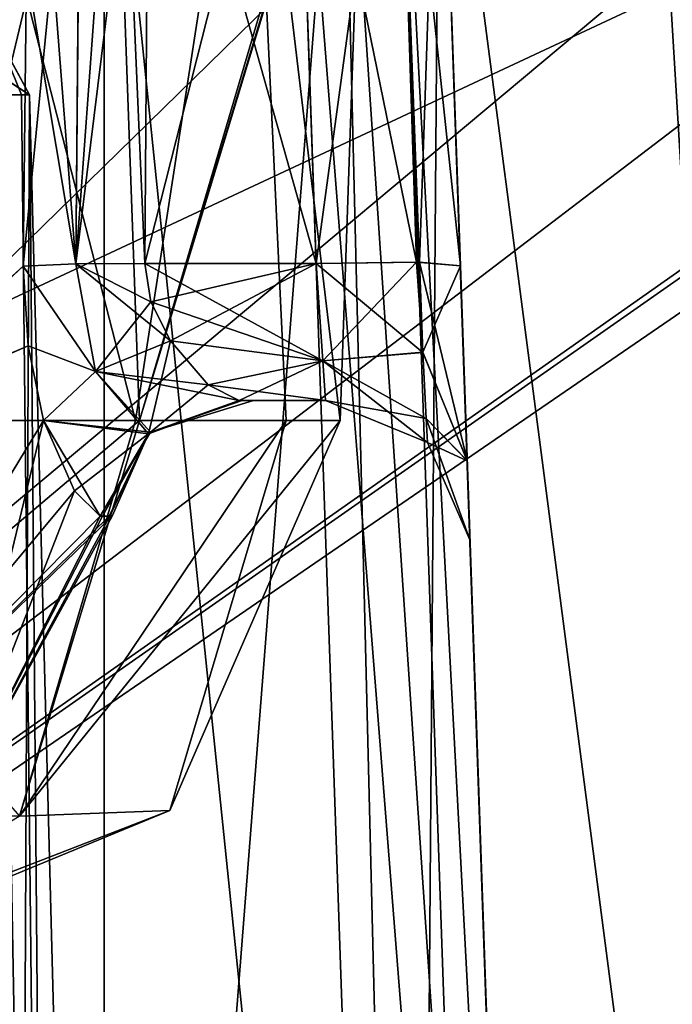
# Model space of a CAD drawing. Header units: inches. Extents: x -10 to 10, y -2.3 to 4.3.
# Tile 621 of 656: x -1.379 to -1.153, y 0.506 to 0.847. Entities that reach past the tile are written whole.
import ezdxf

# ---------------------------------------------------------------- set-up
doc = ezdxf.new("R2010")
doc.units = ezdxf.units.IN
doc.header["$LTSCALE"] = 65.185185
doc.header["$MEASUREMENT"] = 0
for name, color, linetype in [('12001', 7, 'CONTINUOUS'), ('12158', 7, 'CONTINUOUS'), ('12159', 7, 'CONTINUOUS'), ('12160', 7, 'CONTINUOUS'), ('12161', 7, 'CONTINUOUS'), ('12162', 7, 'CONTINUOUS'), ('12163', 7, 'CONTINUOUS'), ('12164', 7, 'CONTINUOUS'), ('12165', 7, 'CONTINUOUS'), ('12166', 7, 'CONTINUOUS'), ('12167', 7, 'CONTINUOUS'), ('12168', 7, 'CONTINUOUS'), ('12176', 7, 'CONTINUOUS'), ('12177', 7, 'CONTINUOUS'), ('12178', 7, 'CONTINUOUS'), ('12179', 7, 'CONTINUOUS'), ('12180', 7, 'CONTINUOUS'), ('12182', 7, 'CONTINUOUS'), ('12222', 7, 'CONTINUOUS'), ('12225', 7, 'CONTINUOUS'), ('12226', 7, 'CONTINUOUS'), ('12228', 7, 'CONTINUOUS'), ('12229', 7, 'CONTINUOUS'), ('12296', 7, 'CONTINUOUS'), ('12297', 7, 'CONTINUOUS'), ('5843', 7, 'CONTINUOUS'), ('5844', 7, 'CONTINUOUS'), ('670', 7, 'CONTINUOUS'), ('671', 7, 'CONTINUOUS'), ('672', 7, 'CONTINUOUS'), ('673', 7, 'CONTINUOUS'), ('677', 7, 'CONTINUOUS'), ('678', 7, 'CONTINUOUS'), ('679', 7, 'CONTINUOUS'), ('680', 7, 'CONTINUOUS'), ('681', 7, 'CONTINUOUS'), ('682', 7, 'CONTINUOUS'), ('683', 7, 'CONTINUOUS'), ('687', 7, 'CONTINUOUS'), ('8585', 7, 'CONTINUOUS'), ('8594', 7, 'CONTINUOUS'), ('9895', 7, 'CONTINUOUS')]:
    doc.layers.add(name, color=color, linetype=linetype)

msp = doc.modelspace()

# ---------------------------------------------------------------- linework, layer by layer
at = {"layer": '12001', "linetype": 'Continuous'}
for points in [[(1.26738, -0.32563, 9.71666), (1.26738, 2.76563, 9.71666), (-1.59738, 2.76563, 9.71666), (1.26738, -0.32563, 9.71666)], [(-1.59738, -0.32563, 9.71666), (1.26738, -0.32563, 9.71666), (-1.59738, 2.76563, 9.71666), (-1.59738, -0.32563, 9.71666)]]:
    msp.add_3dface(points, dxfattribs=at)
at = {"layer": '12158', "linetype": 'Continuous'}
for points in [[(-1.24184, 0.76286, -2.53343), (-1.24843, 0.96808, -2.5221), (-1.28373, 0.96762, -2.53676), (-1.24184, 0.76286, -2.53343)], [(-1.27656, 0.76238, -2.54752), (-1.24184, 0.76286, -2.53343), (-1.28373, 0.96762, -2.53676), (-1.27656, 0.76238, -2.54752)], [(-1.22659, 0.76155, -2.49758), (-1.23376, 0.96674, -2.48683), (-1.24843, 0.96808, -2.5221), (-1.22659, 0.76155, -2.49758)], [(-1.24184, 0.76286, -2.53343), (-1.22659, 0.76155, -2.49758), (-1.24843, 0.96808, -2.5221), (-1.24184, 0.76286, -2.53343)]]:
    msp.add_3dface(points, dxfattribs=at)
at = {"layer": '12159', "linetype": 'Continuous'}
for points in [[(-1.27656, 0.76238, -2.54752), (-1.28373, 0.96762, -2.53676), (-1.33586, 0.76238, -2.54752), (-1.27656, 0.76238, -2.54752)], [(-1.33586, 0.76238, -2.54752), (-1.28373, 0.96762, -2.53676), (-1.33436, 0.96762, -2.53676), (-1.33586, 0.76238, -2.54752)]]:
    msp.add_3dface(points, dxfattribs=at)
at = {"layer": '12160', "linetype": 'Continuous'}
for points in [[(-1.27656, 0.76238, -2.54752), (-1.33586, 0.76238, -2.54752), (-1.33379, 0.7491, -2.55004), (-1.27656, 0.76238, -2.54752)], [(-1.32693, 0.73564, -2.55698), (-1.27656, 0.76238, -2.54752), (-1.33379, 0.7491, -2.55004), (-1.32693, 0.73564, -2.55698)], [(-1.27422, 0.72873, -2.56303), (-1.27656, 0.76238, -2.54752), (-1.32693, 0.73564, -2.55698), (-1.27422, 0.72873, -2.56303)], [(-1.31389, 0.72036, -2.57492), (-1.27422, 0.72873, -2.56303), (-1.32693, 0.73564, -2.55698), (-1.31389, 0.72036, -2.57492)], [(-1.30322, 0.715, -2.59745), (-1.27422, 0.72873, -2.56303), (-1.31389, 0.72036, -2.57492), (-1.30322, 0.715, -2.59745)], [(-1.27325, 0.715, -2.59745), (-1.27422, 0.72873, -2.56303), (-1.30322, 0.715, -2.59745), (-1.27325, 0.715, -2.59745)]]:
    msp.add_3dface(points, dxfattribs=at)
at = {"layer": '12161', "linetype": 'Continuous'}
for points in [[(-1.27325, 0.715, -2.70255), (-1.27325, 0.715, -2.59745), (-1.30322, 0.715, -2.70255), (-1.27325, 0.715, -2.70255)], [(-1.30322, 0.715, -2.70255), (-1.27325, 0.715, -2.59745), (-1.2982, 0.715, -2.65281), (-1.30322, 0.715, -2.70255)], [(-1.30221, 0.715, -2.60299), (-1.27325, 0.715, -2.59745), (-1.30322, 0.715, -2.59745), (-1.30221, 0.715, -2.60299)], [(-1.2982, 0.715, -2.65281), (-1.27325, 0.715, -2.59745), (-1.30221, 0.715, -2.60299), (-1.2982, 0.715, -2.65281)]]:
    msp.add_3dface(points, dxfattribs=at)
at = {"layer": '12162', "linetype": 'Continuous'}
for points in [[(-1.30322, 0.715, -2.70255), (-1.33393, 0.70401, -2.60339), (-1.33461, 0.70344, -2.69648), (-1.30322, 0.715, -2.70255)], [(-1.30322, 0.715, -2.70255), (-1.2982, 0.715, -2.65281), (-1.33393, 0.70401, -2.60339), (-1.30322, 0.715, -2.70255)], [(-1.2982, 0.715, -2.65281), (-1.30221, 0.715, -2.60299), (-1.33393, 0.70401, -2.60339), (-1.2982, 0.715, -2.65281)], [(-1.30221, 0.715, -2.60299), (-1.30322, 0.715, -2.59745), (-1.33393, 0.70401, -2.60339), (-1.30221, 0.715, -2.60299)], [(-1.33393, 0.70401, -2.60339), (-1.35132, 0.675, -2.60675), (-1.33461, 0.70344, -2.69648), (-1.33393, 0.70401, -2.60339)], [(-1.35132, 0.675, -2.69325), (-1.33461, 0.70344, -2.69648), (-1.34822, 0.675, -2.67174), (-1.35132, 0.675, -2.69325)], [(-1.35132, 0.675, -2.60675), (-1.35049, 0.675, -2.61131), (-1.33461, 0.70344, -2.69648), (-1.35132, 0.675, -2.60675)], [(-1.35049, 0.675, -2.61131), (-1.34801, 0.675, -2.63056), (-1.33461, 0.70344, -2.69648), (-1.35049, 0.675, -2.61131)], [(-1.33461, 0.70344, -2.69648), (-1.34718, 0.675, -2.65), (-1.34822, 0.675, -2.67174), (-1.33461, 0.70344, -2.69648)], [(-1.34801, 0.675, -2.63056), (-1.34718, 0.675, -2.65), (-1.33461, 0.70344, -2.69648), (-1.34801, 0.675, -2.63056)]]:
    msp.add_3dface(points, dxfattribs=at)
at = {"layer": '12163', "linetype": 'Continuous'}
for points in [[(-1.43694, 0.70802, -2.83613), (-1.37093, 0.70802, -2.75981), (-1.45423, 0.57113, -2.77077), (-1.43694, 0.70802, -2.83613)], [(-1.37093, 0.70802, -2.75981), (-1.36023, 0.68377, -2.73064), (-1.45423, 0.57113, -2.77077), (-1.37093, 0.70802, -2.75981)], [(-1.36023, 0.68377, -2.73064), (-1.35132, 0.675, -2.69325), (-1.45423, 0.57113, -2.77077), (-1.36023, 0.68377, -2.73064)], [(-1.35132, 0.675, -2.69325), (-1.34822, 0.675, -2.67174), (-1.45423, 0.57113, -2.77077), (-1.35132, 0.675, -2.69325)], [(-1.45423, 0.57113, -2.77077), (-1.34718, 0.675, -2.65), (-1.40417, 0.57117, -2.65), (-1.45423, 0.57113, -2.77077)], [(-1.34822, 0.675, -2.67174), (-1.34718, 0.675, -2.65), (-1.45423, 0.57113, -2.77077), (-1.34822, 0.675, -2.67174)]]:
    msp.add_3dface(points, dxfattribs=at)
at = {"layer": '12164', "linetype": 'Continuous'}
for points in [[(-1.32693, 0.73564, -2.74302), (-1.33461, 0.70344, -2.69648), (-1.35298, 0.72497, -2.74513), (-1.32693, 0.73564, -2.74302)], [(-1.31389, 0.72036, -2.72507), (-1.33461, 0.70344, -2.69648), (-1.32693, 0.73564, -2.74302), (-1.31389, 0.72036, -2.72507)], [(-1.33461, 0.70344, -2.69648), (-1.37093, 0.70802, -2.75981), (-1.35298, 0.72497, -2.74513), (-1.33461, 0.70344, -2.69648)], [(-1.30322, 0.715, -2.70255), (-1.33461, 0.70344, -2.69648), (-1.31389, 0.72036, -2.72507), (-1.30322, 0.715, -2.70255)], [(-1.35132, 0.675, -2.69325), (-1.36023, 0.68377, -2.73064), (-1.37093, 0.70802, -2.75981), (-1.35132, 0.675, -2.69325)], [(-1.33461, 0.70344, -2.69648), (-1.35132, 0.675, -2.69325), (-1.37093, 0.70802, -2.75981), (-1.33461, 0.70344, -2.69648)]]:
    msp.add_3dface(points, dxfattribs=at)
at = {"layer": '12165', "linetype": 'Continuous'}
for points in [[(-1.27656, 0.76238, -2.75248), (-1.27421, 0.72871, -2.73694), (-1.33586, 0.76238, -2.75248), (-1.27656, 0.76238, -2.75248)], [(-1.33586, 0.76238, -2.75248), (-1.27421, 0.72871, -2.73694), (-1.33379, 0.74911, -2.74996), (-1.33586, 0.76238, -2.75248)], [(-1.27421, 0.72871, -2.73694), (-1.32693, 0.73564, -2.74302), (-1.33379, 0.74911, -2.74996), (-1.27421, 0.72871, -2.73694)], [(-1.27421, 0.72871, -2.73694), (-1.31389, 0.72036, -2.72507), (-1.32693, 0.73564, -2.74302), (-1.27421, 0.72871, -2.73694)], [(-1.27421, 0.72871, -2.73694), (-1.27325, 0.715, -2.70255), (-1.31389, 0.72036, -2.72507), (-1.27421, 0.72871, -2.73694)], [(-1.27325, 0.715, -2.70255), (-1.30322, 0.715, -2.70255), (-1.31389, 0.72036, -2.72507), (-1.27325, 0.715, -2.70255)]]:
    msp.add_3dface(points, dxfattribs=at)
at = {"layer": '12166', "linetype": 'Continuous'}
for points in [[(-1.27656, 0.76238, -2.75248), (-1.33586, 0.76238, -2.75248), (-1.33436, 0.96762, -2.76324), (-1.27656, 0.76238, -2.75248)], [(-1.28373, 0.96762, -2.76324), (-1.27656, 0.76238, -2.75248), (-1.33436, 0.96762, -2.76324), (-1.28373, 0.96762, -2.76324)]]:
    msp.add_3dface(points, dxfattribs=at)
at = {"layer": '12167', "linetype": 'Continuous'}
for points in [[(-1.33436, 0.96762, -2.76324), (-1.35975, 0.76226, -2.75856), (-1.35794, 0.96746, -2.76915), (-1.33436, 0.96762, -2.76324)], [(-1.33436, 0.96762, -2.76324), (-1.33586, 0.76238, -2.75248), (-1.35975, 0.76226, -2.75856), (-1.33436, 0.96762, -2.76324)], [(-1.35794, 0.96746, -2.76915), (-1.378, 0.76151, -2.77556), (-1.37684, 0.86424, -2.78036), (-1.35794, 0.96746, -2.76915)], [(-1.35975, 0.76226, -2.75856), (-1.378, 0.76151, -2.77556), (-1.35794, 0.96746, -2.76915), (-1.35975, 0.76226, -2.75856)]]:
    msp.add_3dface(points, dxfattribs=at)
at = {"layer": '12168', "linetype": 'Continuous'}
for points in [[(-1.37572, 0.96674, -2.78513), (-1.53401, 0.70802, -2.87809), (-1.54466, 0.96674, -2.88886), (-1.37572, 0.96674, -2.78513)], [(-1.37572, 0.96674, -2.51487), (-1.53435, 0.96674, -2.41268), (-1.43545, 0.70802, -2.46499), (-1.37572, 0.96674, -2.51487)], [(-1.43694, 0.70802, -2.83613), (-1.53401, 0.70802, -2.87809), (-1.37572, 0.96674, -2.78513), (-1.43694, 0.70802, -2.83613)], [(-1.43694, 0.70802, -2.83613), (-1.37572, 0.96674, -2.78513), (-1.37684, 0.86424, -2.78036), (-1.43694, 0.70802, -2.83613)], [(-1.37684, 0.86424, -2.51964), (-1.37572, 0.96674, -2.51487), (-1.43545, 0.70802, -2.46499), (-1.37684, 0.86424, -2.51964)], [(-1.378, 0.76151, -2.77556), (-1.43694, 0.70802, -2.83613), (-1.37684, 0.86424, -2.78036), (-1.378, 0.76151, -2.77556)], [(-1.378, 0.76151, -2.52444), (-1.37684, 0.86424, -2.51964), (-1.43545, 0.70802, -2.46499), (-1.378, 0.76151, -2.52444)], [(-1.43694, 0.70802, -2.83613), (-1.378, 0.76151, -2.77556), (-1.3763, 0.73388, -2.771), (-1.43694, 0.70802, -2.83613)], [(-1.3763, 0.73384, -2.52901), (-1.378, 0.76151, -2.52444), (-1.43545, 0.70802, -2.46499), (-1.3763, 0.73384, -2.52901)], [(-1.37093, 0.70802, -2.75981), (-1.43694, 0.70802, -2.83613), (-1.3763, 0.73388, -2.771), (-1.37093, 0.70802, -2.75981)], [(-1.37093, 0.70802, -2.54019), (-1.3763, 0.73384, -2.52901), (-1.43545, 0.70802, -2.46499), (-1.37093, 0.70802, -2.54019)]]:
    msp.add_3dface(points, dxfattribs=at)
at = {"layer": '12176', "linetype": 'Continuous'}
for points in [[(-2.16694, 0.16889, -3.1191), (-1.28373, 0.96674, -3.09124), (-2.1948, 0.96674, -3.09124), (-2.16694, 0.16889, -3.1191)], [(-1.25587, 0.16889, -3.1191), (-1.28373, 0.96674, -3.09124), (-2.16694, 0.16889, -3.1191), (-1.25587, 0.16889, -3.1191)]]:
    msp.add_3dface(points, dxfattribs=at)
at = {"layer": '12177', "linetype": 'Continuous'}
for points in [[(-1.34476, 0.96763, -2.53567), (-1.35808, 0.96746, -2.53078), (-1.35974, 0.76226, -2.54145), (-1.34476, 0.96763, -2.53567)], [(-1.33586, 0.76238, -2.54752), (-1.34476, 0.96763, -2.53567), (-1.35974, 0.76226, -2.54145), (-1.33586, 0.76238, -2.54752)], [(-1.33586, 0.76238, -2.54752), (-1.33436, 0.96762, -2.53676), (-1.34476, 0.96763, -2.53567), (-1.33586, 0.76238, -2.54752)], [(-1.37572, 0.96674, -2.51487), (-1.37684, 0.86424, -2.51964), (-1.35974, 0.76226, -2.54145), (-1.37572, 0.96674, -2.51487)], [(-1.35808, 0.96746, -2.53078), (-1.37572, 0.96674, -2.51487), (-1.35974, 0.76226, -2.54145), (-1.35808, 0.96746, -2.53078)], [(-1.37684, 0.86424, -2.51964), (-1.378, 0.76151, -2.52444), (-1.35974, 0.76226, -2.54145), (-1.37684, 0.86424, -2.51964)]]:
    msp.add_3dface(points, dxfattribs=at)
at = {"layer": '12178', "linetype": 'Continuous'}
for points in [[(-1.35974, 0.76226, -2.54145), (-1.378, 0.76151, -2.52444), (-1.35297, 0.72497, -2.55487), (-1.35974, 0.76226, -2.54145)], [(-1.378, 0.76151, -2.52444), (-1.3763, 0.73384, -2.52901), (-1.35297, 0.72497, -2.55487), (-1.378, 0.76151, -2.52444)], [(-1.33379, 0.7491, -2.55004), (-1.33586, 0.76238, -2.54752), (-1.35974, 0.76226, -2.54145), (-1.33379, 0.7491, -2.55004)], [(-1.32693, 0.73564, -2.55698), (-1.33379, 0.7491, -2.55004), (-1.35974, 0.76226, -2.54145), (-1.32693, 0.73564, -2.55698)], [(-1.32693, 0.73564, -2.55698), (-1.35974, 0.76226, -2.54145), (-1.35297, 0.72497, -2.55487), (-1.32693, 0.73564, -2.55698)], [(-1.3763, 0.73384, -2.52901), (-1.37093, 0.70802, -2.54019), (-1.35297, 0.72497, -2.55487), (-1.3763, 0.73384, -2.52901)]]:
    msp.add_3dface(points, dxfattribs=at)
at = {"layer": '12179', "linetype": 'Continuous'}
for points in [[(-1.31389, 0.72036, -2.57492), (-1.32693, 0.73564, -2.55698), (-1.35297, 0.72497, -2.55487), (-1.31389, 0.72036, -2.57492)], [(-1.37093, 0.70802, -2.54019), (-1.33393, 0.70401, -2.60339), (-1.35297, 0.72497, -2.55487), (-1.37093, 0.70802, -2.54019)], [(-1.33393, 0.70401, -2.60339), (-1.30322, 0.715, -2.59745), (-1.35297, 0.72497, -2.55487), (-1.33393, 0.70401, -2.60339)], [(-1.30322, 0.715, -2.59745), (-1.31389, 0.72036, -2.57492), (-1.35297, 0.72497, -2.55487), (-1.30322, 0.715, -2.59745)], [(-1.33393, 0.70401, -2.60339), (-1.37093, 0.70802, -2.54019), (-1.36024, 0.68377, -2.56935), (-1.33393, 0.70401, -2.60339)], [(-1.35132, 0.675, -2.60675), (-1.33393, 0.70401, -2.60339), (-1.36024, 0.68377, -2.56935), (-1.35132, 0.675, -2.60675)]]:
    msp.add_3dface(points, dxfattribs=at)
at = {"layer": '12180', "linetype": 'Continuous'}
for points in [[(-1.37093, 0.70802, -2.54019), (-1.43545, 0.70802, -2.46499), (-1.45423, 0.57113, -2.52923), (-1.37093, 0.70802, -2.54019)], [(-1.40417, 0.57117, -2.65), (-1.37093, 0.70802, -2.54019), (-1.45423, 0.57113, -2.52923), (-1.40417, 0.57117, -2.65)], [(-1.37093, 0.70802, -2.54019), (-1.40417, 0.57117, -2.65), (-1.36024, 0.68377, -2.56935), (-1.37093, 0.70802, -2.54019)], [(-1.40417, 0.57117, -2.65), (-1.35132, 0.675, -2.60675), (-1.36024, 0.68377, -2.56935), (-1.40417, 0.57117, -2.65)], [(-1.35049, 0.675, -2.61131), (-1.35132, 0.675, -2.60675), (-1.40417, 0.57117, -2.65), (-1.35049, 0.675, -2.61131)], [(-1.34801, 0.675, -2.63056), (-1.35049, 0.675, -2.61131), (-1.40417, 0.57117, -2.65), (-1.34801, 0.675, -2.63056)], [(-1.34718, 0.675, -2.65), (-1.34801, 0.675, -2.63056), (-1.40417, 0.57117, -2.65), (-1.34718, 0.675, -2.65)]]:
    msp.add_3dface(points, dxfattribs=at)
at = {"layer": '12182', "linetype": 'Continuous'}
for points in [[(-1.35298, 0.72497, -2.74513), (-1.378, 0.76151, -2.77556), (-1.35975, 0.76226, -2.75856), (-1.35298, 0.72497, -2.74513)], [(-1.378, 0.76151, -2.77556), (-1.35298, 0.72497, -2.74513), (-1.3763, 0.73388, -2.771), (-1.378, 0.76151, -2.77556)], [(-1.33586, 0.76238, -2.75248), (-1.33379, 0.74911, -2.74996), (-1.35975, 0.76226, -2.75856), (-1.33586, 0.76238, -2.75248)], [(-1.33379, 0.74911, -2.74996), (-1.35298, 0.72497, -2.74513), (-1.35975, 0.76226, -2.75856), (-1.33379, 0.74911, -2.74996)], [(-1.32693, 0.73564, -2.74302), (-1.35298, 0.72497, -2.74513), (-1.33379, 0.74911, -2.74996), (-1.32693, 0.73564, -2.74302)], [(-1.35298, 0.72497, -2.74513), (-1.37093, 0.70802, -2.75981), (-1.3763, 0.73388, -2.771), (-1.35298, 0.72497, -2.74513)]]:
    msp.add_3dface(points, dxfattribs=at)
at = {"layer": '12222', "linetype": 'Continuous'}
for points in [[(-0.93201, 0.96034, 3.49488), (-2.17726, 0.37877, 4.63427), (-2.19757, 0.96034, 3.49488), (-0.93201, 0.96034, 3.49488)], [(-0.9117, 0.37877, 4.63427), (-2.17726, 0.37877, 4.63427), (-0.93201, 0.96034, 3.49488), (-0.9117, 0.37877, 4.63427)]]:
    msp.add_3dface(points, dxfattribs=at)
at = {"layer": '12225', "linetype": 'Continuous'}
for points in [[(-1.33913, 0.70802, 3.1668), (-1.40579, 0.96674, 3.22158), (-1.49903, 0.70802, 3.23174), (-1.33913, 0.70802, 3.1668)], [(-1.29918, 0.96674, 3.13284), (-1.40579, 0.96674, 3.22158), (-1.33913, 0.70802, 3.1668), (-1.29918, 0.96674, 3.13284)], [(-1.28692, 0.70802, 3.09111), (-1.29918, 0.96674, 3.13284), (-1.33913, 0.70802, 3.1668), (-1.28692, 0.70802, 3.09111)], [(-1.25922, 0.96674, 3), (-1.29918, 0.96674, 3.13284), (-1.26826, 0.70802, 3), (-1.25922, 0.96674, 3)], [(-1.26826, 0.70802, 3), (-1.29918, 0.96674, 3.13284), (-1.28692, 0.70802, 3.09111), (-1.26826, 0.70802, 3)]]:
    msp.add_3dface(points, dxfattribs=at)
at = {"layer": '12226', "linetype": 'Continuous'}
for points in [[(-1.33913, 0.70802, 3.1668), (-1.49903, 0.70802, 3.23174), (-1.37923, 0.57113, 3.12077), (-1.33913, 0.70802, 3.1668)], [(-1.28692, 0.70802, 3.09111), (-1.37923, 0.57113, 3.12077), (-1.32721, 0.57309, 3), (-1.28692, 0.70802, 3.09111)], [(-1.28692, 0.70802, 3.09111), (-1.33913, 0.70802, 3.1668), (-1.37923, 0.57113, 3.12077), (-1.28692, 0.70802, 3.09111)], [(-1.26826, 0.70802, 3), (-1.28692, 0.70802, 3.09111), (-1.32721, 0.57309, 3), (-1.26826, 0.70802, 3)], [(-1.32721, 0.57309, 3), (-1.37923, 0.57113, 3.12077), (-1.46814, 0.515, 3), (-1.32721, 0.57309, 3)]]:
    msp.add_3dface(points, dxfattribs=at)
at = {"layer": '12228', "linetype": 'Continuous'}
for points in [[(-1.33768, 0.70802, 2.8346), (-1.5, 0.57113, 2.82921), (-1.50097, 0.70802, 2.76826), (-1.33768, 0.70802, 2.8346)], [(-1.37923, 0.57113, 2.87923), (-1.5, 0.57113, 2.82921), (-1.33768, 0.70802, 2.8346), (-1.37923, 0.57113, 2.87923)], [(-1.26826, 0.70802, 3), (-1.37923, 0.57113, 2.87923), (-1.33768, 0.70802, 2.8346), (-1.26826, 0.70802, 3)], [(-1.26826, 0.70802, 3), (-1.32721, 0.57309, 3), (-1.37923, 0.57113, 2.87923), (-1.26826, 0.70802, 3)], [(-1.32721, 0.57309, 3), (-1.46814, 0.515, 3), (-1.47753, 0.515, 2.97746), (-1.32721, 0.57309, 3)], [(-1.32721, 0.57309, 3), (-1.47753, 0.515, 2.97746), (-1.37923, 0.57113, 2.87923), (-1.32721, 0.57309, 3)]]:
    msp.add_3dface(points, dxfattribs=at)
at = {"layer": '12229', "linetype": 'Continuous'}
for points in [[(-1.5156, 0.96674, 2.75973), (-1.34709, 0.96674, 2.81402), (-1.50097, 0.70802, 2.76826), (-1.5156, 0.96674, 2.75973)], [(-1.34709, 0.96674, 2.81402), (-1.33768, 0.70802, 2.8346), (-1.50097, 0.70802, 2.76826), (-1.34709, 0.96674, 2.81402)], [(-1.34709, 0.96674, 2.81402), (-1.26125, 0.96674, 2.96886), (-1.33768, 0.70802, 2.8346), (-1.34709, 0.96674, 2.81402)], [(-1.26125, 0.96674, 2.96886), (-1.25973, 0.96674, 2.9844), (-1.33768, 0.70802, 2.8346), (-1.26125, 0.96674, 2.96886)], [(-1.25973, 0.96674, 2.9844), (-1.25922, 0.96674, 3), (-1.33768, 0.70802, 2.8346), (-1.25973, 0.96674, 2.9844)], [(-1.25922, 0.96674, 3), (-1.26826, 0.70802, 3), (-1.33768, 0.70802, 2.8346), (-1.25922, 0.96674, 3)]]:
    msp.add_3dface(points, dxfattribs=at)
at = {"layer": '12296', "linetype": 'Continuous'}
for points in [[(-1.41617, 0.82079, -1.70737), (-1.37579, 0.82079, -1.79903), (-1.38724, 0.84149, -1.77567), (-1.41617, 0.82079, -1.70737)], [(-1.37579, 0.82079, -1.79903), (-1.40834, 0.82079, -1.88285), (-1.40754, 0.84149, -1.86767), (-1.37579, 0.82079, -1.79903)], [(-1.38724, 0.84149, -1.77567), (-1.37579, 0.82079, -1.79903), (-1.40754, 0.84149, -1.86767), (-1.38724, 0.84149, -1.77567)]]:
    msp.add_3dface(points, dxfattribs=at)
at = {"layer": '12297', "linetype": 'Continuous'}
for points in [[(-1.4225, -0.355, -1.66479), (-1.36577, -0.355, -1.72153), (-1.41617, 0.82079, -1.70737), (-1.4225, -0.355, -1.66479)], [(-1.36577, -0.355, -1.72153), (-1.345, -0.355, -1.79903), (-1.41617, 0.82079, -1.70737), (-1.36577, -0.355, -1.72153)], [(-1.345, -0.355, -1.79903), (-1.37579, 0.82079, -1.79903), (-1.41617, 0.82079, -1.70737), (-1.345, -0.355, -1.79903)], [(-1.38149, -0.355, -1.89893), (-1.40834, 0.82079, -1.88285), (-1.37579, 0.82079, -1.79903), (-1.38149, -0.355, -1.89893)], [(-1.345, -0.355, -1.79903), (-1.38149, -0.355, -1.89893), (-1.37579, 0.82079, -1.79903), (-1.345, -0.355, -1.79903)]]:
    msp.add_3dface(points, dxfattribs=at)
at = {"layer": '5843', "linetype": 'Continuous'}
for points in [[(-1.40863, 0.82079, 1.88511), (-1.37579, 0.82079, 1.80097), (-1.40801, 0.84149, 1.87025), (-1.40863, 0.82079, 1.88511)], [(-1.40801, 0.84149, 1.87025), (-1.37579, 0.82079, 1.80097), (-1.38708, 0.84149, 1.77839), (-1.40801, 0.84149, 1.87025)], [(-1.37862, 0.82079, 1.77463), (-1.38697, 0.82079, 1.74948), (-1.38708, 0.84149, 1.77839), (-1.37862, 0.82079, 1.77463)], [(-1.37579, 0.82079, 1.80097), (-1.37862, 0.82079, 1.77463), (-1.38708, 0.84149, 1.77839), (-1.37579, 0.82079, 1.80097)]]:
    msp.add_3dface(points, dxfattribs=at)
at = {"layer": '5844', "linetype": 'Continuous'}
for points in [[(-1.36577, -0.355, 1.72347), (-1.4225, -0.355, 1.66674), (-1.38697, 0.82079, 1.74948), (-1.36577, -0.355, 1.72347)], [(-1.3818, -0.355, 1.90124), (-1.345, -0.355, 1.80097), (-1.40863, 0.82079, 1.88511), (-1.3818, -0.355, 1.90124)], [(-1.345, -0.355, 1.80097), (-1.37579, 0.82079, 1.80097), (-1.40863, 0.82079, 1.88511), (-1.345, -0.355, 1.80097)], [(-1.36577, -0.355, 1.72347), (-1.38697, 0.82079, 1.74948), (-1.37862, 0.82079, 1.77463), (-1.36577, -0.355, 1.72347)], [(-1.36577, -0.355, 1.72347), (-1.37862, 0.82079, 1.77463), (-1.37579, 0.82079, 1.80097), (-1.36577, -0.355, 1.72347)], [(-1.345, -0.355, 1.80097), (-1.36577, -0.355, 1.72347), (-1.37579, 0.82079, 1.80097), (-1.345, -0.355, 1.80097)]]:
    msp.add_3dface(points, dxfattribs=at)
at = {"layer": '670', "linetype": 'Continuous'}
for points in [[(-1.19717, -0.08105, 2), (-1.09707, -0.08105, 2.37358), (-1.23376, 0.96674, 2), (-1.19717, -0.08105, 2)], [(-1.23376, 0.96674, 2), (-1.09707, -0.08105, 2.37358), (-1.16063, 0.96674, 2.33059), (-1.23376, 0.96674, 2)], [(-1.16063, 0.96674, 2.33059), (-1.09707, -0.08105, 2.37358), (-0.95488, 0.96674, 2.59948), (-1.16063, 0.96674, 2.33059)]]:
    msp.add_3dface(points, dxfattribs=at)
at = {"layer": '671', "linetype": 'Continuous'}
for points in [[(-1.19717, -0.08105, 1.025), (-1.19717, -0.08105, 2), (-1.23376, 0.96674, 2), (-1.19717, -0.08105, 1.025)], [(-1.19717, -0.08105, 1.025), (-1.23376, 0.96674, 2), (-1.23376, 0.96674, 1.025), (-1.19717, -0.08105, 1.025)]]:
    msp.add_3dface(points, dxfattribs=at)
at = {"layer": '672', "linetype": 'Continuous'}
for points in [[(-1.35, -0.08105, 0.87217), (-1.24193, -0.08105, 0.91693), (-1.35, 0.96674, 0.90876), (-1.35, -0.08105, 0.87217)], [(-1.35, 0.96674, 0.90876), (-1.24193, -0.08105, 0.91693), (-1.26781, 0.96674, 0.94281), (-1.35, 0.96674, 0.90876)], [(-1.24193, -0.08105, 0.91693), (-1.19717, -0.08105, 1.025), (-1.26781, 0.96674, 0.94281), (-1.24193, -0.08105, 0.91693)], [(-1.19717, -0.08105, 1.025), (-1.23376, 0.96674, 1.025), (-1.26781, 0.96674, 0.94281), (-1.19717, -0.08105, 1.025)]]:
    msp.add_3dface(points, dxfattribs=at)
at = {"layer": '673', "linetype": 'Continuous'}
for points in [[(-1.6, -0.08105, 0.87217), (-1.35, -0.08105, 0.87217), (-1.35, 0.96674, 0.90876), (-1.6, -0.08105, 0.87217)], [(-1.6, -0.08105, 0.87217), (-1.35, 0.96674, 0.90876), (-1.6, 0.96674, 0.90876), (-1.6, -0.08105, 0.87217)]]:
    msp.add_3dface(points, dxfattribs=at)
at = {"layer": '677', "linetype": 'Continuous'}
for points in [[(-1.35, -0.08105, -0.87217), (-1.6, -0.08105, -0.87217), (-1.6, 0.96674, -0.90876), (-1.35, -0.08105, -0.87217)], [(-1.35, -0.08105, -0.87217), (-1.6, 0.96674, -0.90876), (-1.35, 0.96674, -0.90876), (-1.35, -0.08105, -0.87217)]]:
    msp.add_3dface(points, dxfattribs=at)
at = {"layer": '678', "linetype": 'Continuous'}
for points in [[(-1.24193, -0.08105, -0.91693), (-1.35, -0.08105, -0.87217), (-1.26781, 0.96674, -0.94281), (-1.24193, -0.08105, -0.91693)], [(-1.35, -0.08105, -0.87217), (-1.35, 0.96674, -0.90876), (-1.26781, 0.96674, -0.94281), (-1.35, -0.08105, -0.87217)], [(-1.23376, 0.96674, -1.025), (-1.24193, -0.08105, -0.91693), (-1.26781, 0.96674, -0.94281), (-1.23376, 0.96674, -1.025)], [(-1.19717, -0.08105, -1.025), (-1.24193, -0.08105, -0.91693), (-1.23376, 0.96674, -1.025), (-1.19717, -0.08105, -1.025)]]:
    msp.add_3dface(points, dxfattribs=at)
at = {"layer": '679', "linetype": 'Continuous'}
for points in [[(-1.19717, -0.08105, -1.025), (-1.23376, 0.96674, -1.025), (-1.23376, 0.96674, -2.48683), (-1.19717, -0.08105, -1.025)], [(-1.19717, -0.08105, -1.025), (-1.23376, 0.96674, -2.48683), (-1.2059, 0.16889, -2), (-1.19717, -0.08105, -1.025)], [(-1.23376, 0.96674, -2.48683), (-1.22659, 0.76155, -2.49758), (-1.2059, 0.16889, -2), (-1.23376, 0.96674, -2.48683)], [(-1.23376, 0.96674, -3.04127), (-1.2059, 0.16889, -3.06913), (-1.22424, 0.69422, -2.7714), (-1.23376, 0.96674, -3.04127)], [(-1.23376, 0.96674, -2.81317), (-1.23376, 0.96674, -3.04127), (-1.22659, 0.76155, -2.80242), (-1.23376, 0.96674, -2.81317)], [(-1.22659, 0.76155, -2.80242), (-1.23376, 0.96674, -3.04127), (-1.22424, 0.69422, -2.7714), (-1.22659, 0.76155, -2.80242)], [(-1.2059, 0.16889, -2), (-1.22659, 0.76155, -2.49758), (-1.22424, 0.69416, -2.52867), (-1.2059, 0.16889, -2)], [(-1.2059, 0.16889, -3.06913), (-1.2059, 0.16889, -2), (-1.22424, 0.69422, -2.7714), (-1.2059, 0.16889, -3.06913)], [(-1.22424, 0.69422, -2.7714), (-1.2059, 0.16889, -2), (-1.22328, 0.66674, -2.70257), (-1.22424, 0.69422, -2.7714)], [(-1.22328, 0.66674, -2.59745), (-1.2059, 0.16889, -2), (-1.22424, 0.69416, -2.52867), (-1.22328, 0.66674, -2.59745)], [(-1.22328, 0.66674, -2.70257), (-1.2059, 0.16889, -2), (-1.22328, 0.66674, -2.59745), (-1.22328, 0.66674, -2.70257)]]:
    msp.add_3dface(points, dxfattribs=at)
at = {"layer": '680', "linetype": 'Continuous'}
for points in [[(-1.27656, 0.76238, -2.54752), (-1.27422, 0.72873, -2.56303), (-1.24184, 0.76286, -2.53343), (-1.27656, 0.76238, -2.54752)], [(-1.23959, 0.73166, -2.5421), (-1.24184, 0.76286, -2.53343), (-1.27422, 0.72873, -2.56303), (-1.23959, 0.73166, -2.5421)], [(-1.23959, 0.73166, -2.5421), (-1.22659, 0.76155, -2.49758), (-1.24184, 0.76286, -2.53343), (-1.23959, 0.73166, -2.5421)], [(-1.22424, 0.69416, -2.52867), (-1.22659, 0.76155, -2.49758), (-1.23959, 0.73166, -2.5421), (-1.22424, 0.69416, -2.52867)], [(-1.23838, 0.70879, -2.56558), (-1.23959, 0.73166, -2.5421), (-1.27422, 0.72873, -2.56303), (-1.23838, 0.70879, -2.56558)], [(-1.23838, 0.70879, -2.56558), (-1.22424, 0.69416, -2.52867), (-1.23959, 0.73166, -2.5421), (-1.23838, 0.70879, -2.56558)], [(-1.27325, 0.715, -2.59745), (-1.23838, 0.70879, -2.56558), (-1.27422, 0.72873, -2.56303), (-1.27325, 0.715, -2.59745)], [(-1.23795, 0.7004, -2.59745), (-1.23838, 0.70879, -2.56558), (-1.27325, 0.715, -2.59745), (-1.23795, 0.7004, -2.59745)], [(-1.23795, 0.7004, -2.59745), (-1.22424, 0.69416, -2.52867), (-1.23838, 0.70879, -2.56558), (-1.23795, 0.7004, -2.59745)], [(-1.22328, 0.66674, -2.59745), (-1.22424, 0.69416, -2.52867), (-1.23795, 0.7004, -2.59745), (-1.22328, 0.66674, -2.59745)]]:
    msp.add_3dface(points, dxfattribs=at)
at = {"layer": '681', "linetype": 'Continuous'}
for points in [[(-1.23795, 0.7004, -2.59745), (-1.27325, 0.715, -2.59745), (-1.238, 0.70046, -2.70255), (-1.23795, 0.7004, -2.59745)], [(-1.238, 0.70046, -2.70255), (-1.27325, 0.715, -2.59745), (-1.27325, 0.715, -2.70255), (-1.238, 0.70046, -2.70255)], [(-1.22328, 0.66674, -2.70257), (-1.23795, 0.7004, -2.59745), (-1.238, 0.70046, -2.70255), (-1.22328, 0.66674, -2.70257)], [(-1.22328, 0.66674, -2.70257), (-1.22328, 0.66674, -2.59745), (-1.23795, 0.7004, -2.59745), (-1.22328, 0.66674, -2.70257)]]:
    msp.add_3dface(points, dxfattribs=at)
at = {"layer": '682', "linetype": 'Continuous'}
for points in [[(-1.24069, 0.76284, -2.76772), (-1.23959, 0.73163, -2.75789), (-1.27656, 0.76238, -2.75248), (-1.24069, 0.76284, -2.76772)], [(-1.27656, 0.76238, -2.75248), (-1.23959, 0.73163, -2.75789), (-1.27421, 0.72871, -2.73694), (-1.27656, 0.76238, -2.75248)], [(-1.22659, 0.76155, -2.80242), (-1.22424, 0.69422, -2.7714), (-1.24069, 0.76284, -2.76772), (-1.22659, 0.76155, -2.80242)], [(-1.24069, 0.76284, -2.76772), (-1.22424, 0.69422, -2.7714), (-1.23959, 0.73163, -2.75789), (-1.24069, 0.76284, -2.76772)], [(-1.23959, 0.73163, -2.75789), (-1.23838, 0.70878, -2.7344), (-1.27421, 0.72871, -2.73694), (-1.23959, 0.73163, -2.75789)], [(-1.23959, 0.73163, -2.75789), (-1.22424, 0.69422, -2.7714), (-1.23838, 0.70878, -2.7344), (-1.23959, 0.73163, -2.75789)], [(-1.23838, 0.70878, -2.7344), (-1.238, 0.70046, -2.70255), (-1.27421, 0.72871, -2.73694), (-1.23838, 0.70878, -2.7344)], [(-1.238, 0.70046, -2.70255), (-1.27325, 0.715, -2.70255), (-1.27421, 0.72871, -2.73694), (-1.238, 0.70046, -2.70255)], [(-1.22424, 0.69422, -2.7714), (-1.22328, 0.66674, -2.70257), (-1.23838, 0.70878, -2.7344), (-1.22424, 0.69422, -2.7714)], [(-1.22328, 0.66674, -2.70257), (-1.238, 0.70046, -2.70255), (-1.23838, 0.70878, -2.7344), (-1.22328, 0.66674, -2.70257)]]:
    msp.add_3dface(points, dxfattribs=at)
at = {"layer": '683', "linetype": 'Continuous'}
for points in [[(-1.24843, 0.96808, -2.7779), (-1.27656, 0.76238, -2.75248), (-1.28373, 0.96762, -2.76324), (-1.24843, 0.96808, -2.7779)], [(-1.24069, 0.76284, -2.76772), (-1.27656, 0.76238, -2.75248), (-1.24843, 0.96808, -2.7779), (-1.24069, 0.76284, -2.76772)], [(-1.23376, 0.96674, -2.81317), (-1.24069, 0.76284, -2.76772), (-1.24843, 0.96808, -2.7779), (-1.23376, 0.96674, -2.81317)], [(-1.23376, 0.96674, -2.81317), (-1.22659, 0.76155, -2.80242), (-1.24069, 0.76284, -2.76772), (-1.23376, 0.96674, -2.81317)]]:
    msp.add_3dface(points, dxfattribs=at)
at = {"layer": '687', "linetype": 'Continuous'}
for points in [[(-1.24842, 0.96747, -3.07658), (-1.28373, 0.96674, -3.09124), (-1.22044, 0.16637, -3.10456), (-1.24842, 0.96747, -3.07658)], [(-1.22044, 0.16637, -3.10456), (-1.28373, 0.96674, -3.09124), (-1.25587, 0.16889, -3.1191), (-1.22044, 0.16637, -3.10456)], [(-1.2059, 0.16889, -3.06913), (-1.23376, 0.96674, -3.04127), (-1.24842, 0.96747, -3.07658), (-1.2059, 0.16889, -3.06913)], [(-1.2059, 0.16889, -3.06913), (-1.24842, 0.96747, -3.07658), (-1.22044, 0.16637, -3.10456), (-1.2059, 0.16889, -3.06913)]]:
    msp.add_3dface(points, dxfattribs=at)
at = {"layer": '8585', "linetype": 'Continuous'}
for points in [[(-2.79289, 0.895, 13.9861), (2.79289, 0.895, 13.9861), (-2.79289, -2.305, 13.9861), (-2.79289, 0.895, 13.9861)], [(-2.79289, -2.305, 13.9861), (2.79289, 0.895, 13.9861), (2.79289, -2.305, 13.9861), (-2.79289, -2.305, 13.9861)]]:
    msp.add_3dface(points, dxfattribs=at)
at = {"layer": '8594', "linetype": 'Continuous'}
for points in [[(-2.79289, -2.305, 14.1431), (2.79289, -2.305, 14.1431), (-2.79289, 0.895, 14.1431), (-2.79289, -2.305, 14.1431)], [(-2.79289, 0.895, 14.1431), (2.79289, -2.305, 14.1431), (2.79289, 0.895, 14.1431), (-2.79289, 0.895, 14.1431)]]:
    msp.add_3dface(points, dxfattribs=at)
at = {"layer": '9895', "linetype": 'Continuous'}
for points in [[(-1.99205, 0.16889, -4.26688), (-1.14273, 2.78811, -4.35835), (1.12776, 3.21674, -4.37331), (-1.99205, 0.16889, -4.26688)], [(1.14273, 2.78812, -4.35835), (-1.99205, 0.16889, -4.26688), (1.12776, 3.21674, -4.37331), (1.14273, 2.78812, -4.35835)], [(1.21895, 2.61696, -4.35237), (-1.99205, 0.16889, -4.26688), (1.14273, 2.78812, -4.35835), (1.21895, 2.61696, -4.35237)], [(-1.14273, 2.78811, -4.35835), (-1.99205, 0.16889, -4.26688), (-1.21886, 2.61704, -4.35237), (-1.14273, 2.78811, -4.35835)], [(-1.21886, 2.61704, -4.35237), (-1.99205, 0.16889, -4.26688), (-1.39253, 2.54674, -4.34992), (-1.21886, 2.61704, -4.35237)], [(1.99205, 0.16889, -4.26688), (-1.99205, 0.16889, -4.26688), (1.58114, 2.61704, -4.35237), (1.99205, 0.16889, -4.26688)], [(1.58114, 2.61704, -4.35237), (-1.99205, 0.16889, -4.26688), (1.40747, 2.54674, -4.34992), (1.58114, 2.61704, -4.35237)], [(1.39253, 2.54674, -4.34992), (-1.99205, 0.16889, -4.26688), (1.21895, 2.61696, -4.35237), (1.39253, 2.54674, -4.34992)], [(1.40747, 2.54674, -4.34992), (-1.99205, 0.16889, -4.26688), (1.39253, 2.54674, -4.34992), (1.40747, 2.54674, -4.34992)]]:
    msp.add_3dface(points, dxfattribs=at)

doc.saveas('drawing.dxf')
